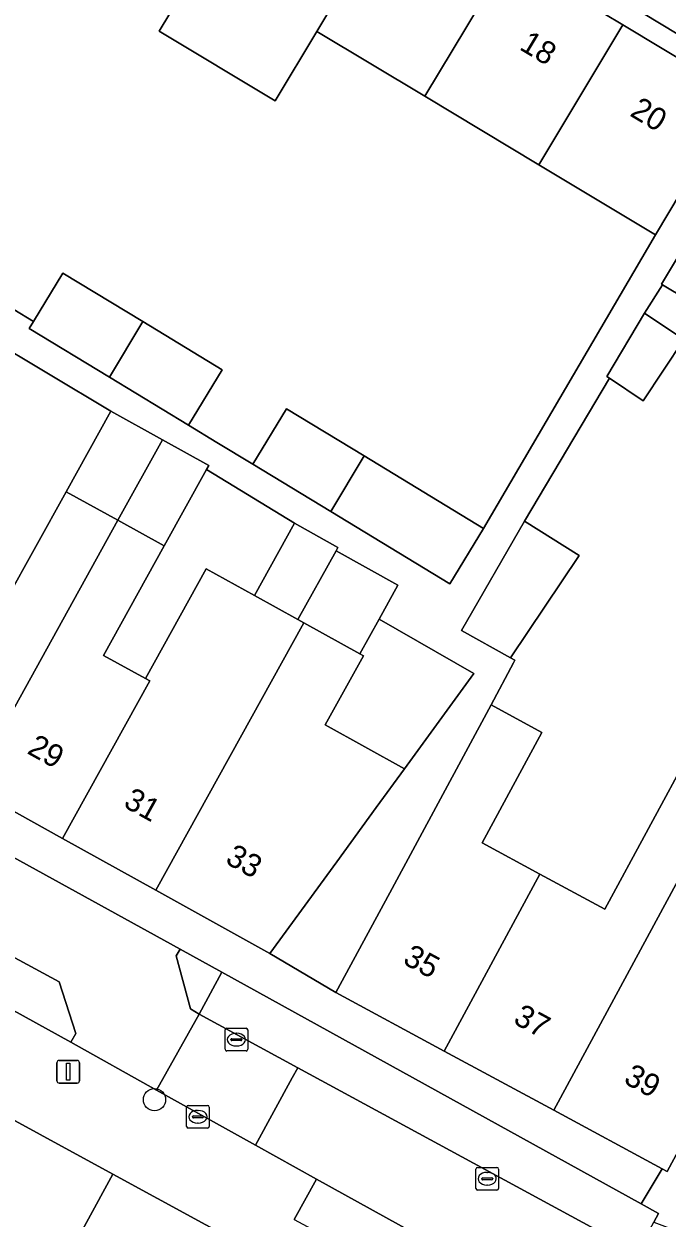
# Model space of a CAD drawing. Extents: x 160102 to 160934, y 382045 to 382923.
# Drawn here: x 160369.4 to 160397.8, y 382187.9 to 382240.6 of the extents above; entities that cross this region are included whole.
import ezdxf

# ---------------------------------------------------------------- set-up
doc = ezdxf.new("R2010")
doc.units = 0
for name, color, linetype in [('IMGEO_Boom', 7, 'Continuous'), ('IMGEO_Erf', 7, 'Continuous'), ('IMGEO_Groenvoorziening', 7, 'Continuous'), ('IMGEO_Kolk', 7, 'Continuous'), ('IMGEO_Lichtmast', 7, 'Continuous'), ('IMGEO_Pand', 7, 'Continuous'), ('IMGEO_Pand_nummerreeks', 7, 'Continuous'), ('IMGEO_Parkeervlak_open', 7, 'Continuous'), ('IMGEO_Voetpad_open', 7, 'Continuous'), ('IMGEO_Woonerf_open', 7, 'Continuous')]:
    doc.layers.add(name, color=color, linetype=linetype)

msp = doc.modelspace()

# ---------------------------------------------------------------- linework, layer by layer
at = {"layer": 'IMGEO_Boom'}
msp.add_circle((160375.195, 382193.129), 0.489, dxfattribs=at)
at = {"layer": 'IMGEO_Erf'}
for points in [[(160352.016, 382268.075), (160351.487, 382267.189), (160356.34, 382264.274), (160361.286, 382261.304), (160366.156, 382258.379), (160371.151, 382255.379), (160376.151, 382252.375), (160380.106, 382250), (160380.949, 382249.494), (160386.067, 382246.42), (160390.827, 382243.561), (160395.856, 382240.54), (160400.986, 382237.459), (160401.443, 382238.222), (160387.269, 382246.785), (160368.972, 382257.814)], [(160381.366, 382218.554), (160377.494, 382220.921), (160375.628, 382217.553), (160372.952, 382212.724), (160374.797, 382211.703), (160377.479, 382216.546), (160379.602, 382215.37)], [(160389.276, 382211.927), (160385.101, 382214.324), (160384.253, 382212.793), (160384.407, 382212.708), (160382.719, 382209.661), (160386.216, 382207.724)]]:
    msp.add_lwpolyline(points, close=True, dxfattribs=at)
for points in [[(160367.241, 382229.049), (160369.858, 382227.461), (160371.151, 382229.592), (160374.677, 382227.452), (160378.174, 382225.33), (160376.69, 382222.885), (160377.95, 382222.121), (160379.534, 382221.16), (160381.017, 382223.605), (160384.438, 382221.528), (160389.707, 382218.331), (160397.289, 382231.285), (160392.151, 382234.371), (160387.122, 382237.392), (160382.362, 382240.25), (160380.524, 382237.191), (160375.405, 382240.266), (160377.243, 382243.325)], [(160368.628, 382215.117), (160371.305, 382219.948), (160373.273, 382223.501), (160356.752, 382233.387)], [(160399.717, 382227.806), (160397.602, 382229.073), (160396.812, 382227.817), (160398.548, 382226.658), (160396.748, 382223.962), (160395.258, 382224.957), (160391.516, 382218.644), (160393.929, 382217.14), (160390.9, 382212.619), (160391.082, 382212.518), (160391.023, 382212.405), (160390.049, 382210.54), (160392.286, 382209.33), (160389.649, 382204.455), (160392.197, 382203.077), (160395.058, 382201.529), (160400.835, 382212.211)]]:
    msp.add_lwpolyline(points, dxfattribs=at)
at = {"layer": 'IMGEO_Groenvoorziening'}
for points in [[(160371.499, 382195.671), (160371.728, 382196.05), (160370.985, 382198.327), (160367.256, 382200.334), (160366.293, 382198.53)], [(160377.171, 382196.897), (160378.158, 382198.749), (160376.326, 382199.761), (160376.157, 382199.476), (160376.776, 382197.141)]]:
    msp.add_lwpolyline(points, close=True, dxfattribs=at)
at = {"layer": 'IMGEO_Kolk'}
for p, q in [((160378.307, 382195.35), (160378.307, 382196.202)), ((160378.382, 382196.276), (160379.234, 382196.276)), ((160379.308, 382196.202), (160379.308, 382195.35)), ((160378.566, 382195.77), (160378.566, 382195.782)), ((160379.004, 382195.733), (160378.606, 382195.733)), ((160378.609, 382195.819), (160379.007, 382195.819)), ((160378.795, 382196.056), (160378.82, 382196.056)), ((160379.05, 382195.782), (160379.05, 382195.77)), ((160379.234, 382195.276), (160378.382, 382195.276)), ((160378.818, 382195.496), (160378.793, 382195.496)), ((160376.609, 382191.948), (160376.609, 382192.8)), ((160376.684, 382192.874), (160377.536, 382192.874)), ((160377.097, 382192.654), (160377.122, 382192.654)), ((160377.61, 382192.8), (160377.61, 382191.948)), ((160376.868, 382192.368), (160376.868, 382192.38)), ((160377.306, 382192.331), (160376.908, 382192.331)), ((160376.911, 382192.417), (160377.309, 382192.417)), ((160377.12, 382192.094), (160377.095, 382192.094)), ((160377.352, 382192.38), (160377.352, 382192.368)), ((160377.536, 382191.874), (160376.684, 382191.874)), ((160389.369, 382189.213), (160389.369, 382190.065)), ((160389.444, 382190.139), (160390.296, 382190.139)), ((160389.857, 382189.919), (160389.882, 382189.919)), ((160390.37, 382190.065), (160390.37, 382189.213)), ((160389.628, 382189.633), (160389.628, 382189.645)), ((160390.066, 382189.596), (160389.668, 382189.596)), ((160389.671, 382189.682), (160390.069, 382189.682)), ((160389.88, 382189.359), (160389.855, 382189.359)), ((160390.112, 382189.645), (160390.112, 382189.633)), ((160390.296, 382189.139), (160389.444, 382189.139))]:
    msp.add_line(p, q, dxfattribs=at)
for points in [[(160378.307, 382195.35), (160378.307, 382196.202)], [(160378.382, 382196.276), (160379.234, 382196.276)], [(160379.308, 382196.202), (160379.308, 382195.35)], [(160379.234, 382195.276), (160378.382, 382195.276)], [(160376.609, 382191.948), (160376.609, 382192.8)], [(160376.684, 382192.874), (160377.536, 382192.874)], [(160377.61, 382192.8), (160377.61, 382191.948)], [(160377.536, 382191.874), (160376.684, 382191.874)], [(160389.369, 382189.213), (160389.369, 382190.065)], [(160389.444, 382190.139), (160390.296, 382190.139)], [(160390.37, 382190.065), (160390.37, 382189.213)], [(160390.296, 382189.139), (160389.444, 382189.139)]]:
    msp.add_lwpolyline(points, dxfattribs=at)
for centre, radius, start, end in [((160378.384, 382196.2), 0.0765, 91.552, 178.448), ((160378.384, 382196.2), 0.0765, 91.552, 178.448), ((160379.232, 382196.2), 0.0765, 1.552, 88.448), ((160379.232, 382196.2), 0.0765, 1.552, 88.448), ((160378.606, 382195.779), 0.0403, 85.8775, 175.7526), ((160378.603, 382195.769), 0.0366, 178.938, 274.7102), ((160379.007, 382195.776), 0.043, 264.8664, 352.4533), ((160379.011, 382195.781), 0.0386, 1.7309, 96.639), ((160378.384, 382195.352), 0.0765, 181.552, 268.448), ((160378.384, 382195.352), 0.0765, 181.552, 268.448), ((160379.232, 382195.352), 0.0765, 271.552, 358.448), ((160379.232, 382195.352), 0.0765, 271.552, 358.448), ((160376.686, 382192.798), 0.0765, 91.552, 178.448), ((160376.686, 382192.798), 0.0765, 91.552, 178.448), ((160377.534, 382192.798), 0.0765, 1.552, 88.448), ((160377.534, 382192.798), 0.0765, 1.552, 88.448), ((160376.908, 382192.377), 0.0403, 85.8775, 175.7526), ((160376.905, 382192.367), 0.0366, 178.938, 274.7102), ((160377.309, 382192.374), 0.043, 264.8664, 352.4533), ((160377.313, 382192.379), 0.0386, 1.7309, 96.639), ((160376.686, 382191.95), 0.0765, 181.552, 268.448), ((160376.686, 382191.95), 0.0765, 181.552, 268.448), ((160377.534, 382191.95), 0.0765, 271.552, 358.448), ((160377.534, 382191.95), 0.0765, 271.552, 358.448), ((160389.446, 382190.063), 0.0765, 91.552, 178.448), ((160389.446, 382190.063), 0.0765, 91.552, 178.448), ((160390.294, 382190.063), 0.0765, 1.552, 88.448), ((160390.294, 382190.063), 0.0765, 1.552, 88.448), ((160389.668, 382189.642), 0.0403, 85.8775, 175.7526), ((160389.665, 382189.632), 0.0366, 178.938, 274.7102), ((160390.069, 382189.639), 0.043, 264.8664, 352.4533), ((160390.073, 382189.644), 0.0386, 1.7309, 96.639), ((160389.446, 382189.215), 0.0765, 181.552, 268.448), ((160389.446, 382189.215), 0.0765, 181.552, 268.448), ((160390.294, 382189.215), 0.0765, 271.552, 358.448), ((160390.294, 382189.215), 0.0765, 271.552, 358.448)]:
    msp.add_arc(centre, radius, start, end, dxfattribs=at)
for centre, major_axis, ratio, start_param, end_param in [((160378.794, 382195.776), (-0.387, 0.002), 0.722429, 4.712389, 7.853982), ((160378.819, 382195.776), (-0.39, 0.002), 0.717154, 1.570796, 4.712389), ((160377.096, 382192.374), (-0.387, 0.002), 0.722429, 4.712389, 7.853982), ((160377.121, 382192.374), (-0.39, 0.002), 0.717154, 1.570796, 4.712389), ((160389.856, 382189.639), (-0.387, 0.002), 0.722429, 4.712389, 7.853982), ((160389.881, 382189.639), (-0.39, 0.002), 0.717154, 1.570796, 4.712389)]:
    msp.add_ellipse(centre, major_axis=major_axis, ratio=ratio, start_param=start_param, end_param=end_param, dxfattribs=at)
at = {"layer": 'IMGEO_Lichtmast'}
for p, q in [((160370.893, 382193.958), (160370.893, 382194.758)), ((160370.893, 382194.758), (160370.893, 382193.958)), ((160370.993, 382194.858), (160371.783, 382194.858)), ((160371.783, 382194.858), (160370.993, 382194.858)), ((160371.883, 382194.758), (160371.883, 382193.958)), ((160371.883, 382193.958), (160371.883, 382194.758)), ((160371.783, 382193.858), (160370.993, 382193.858)), ((160370.993, 382193.858), (160371.783, 382193.858))]:
    msp.add_line(p, q, dxfattribs=at)
msp.add_lwpolyline([(160371.313, 382194.733), (160371.463, 382194.733), (160371.463, 382193.983), (160371.313, 382193.983), (160371.313, 382194.733)], dxfattribs=at)
for centre, start, end in [((160370.993, 382194.758), 90, 180), ((160370.993, 382194.758), 90, 180), ((160371.783, 382194.758), 0, 90), ((160371.783, 382194.758), 360, 90), ((160370.993, 382193.958), 180, 270), ((160370.993, 382193.958), 180, 270), ((160371.783, 382193.958), 270, 0), ((160371.783, 382193.958), 270, 0)]:
    msp.add_arc(centre, 0.1, start, end, dxfattribs=at)
at = {"layer": 'IMGEO_Pand'}
for points in [[(160377.243, 382243.325), (160375.405, 382240.266), (160380.524, 382237.191), (160382.362, 382240.25), (160386.067, 382246.42), (160380.949, 382249.494)], [(160382.362, 382240.25), (160387.122, 382237.392), (160390.827, 382243.561), (160386.067, 382246.42)], [(160395.856, 382240.54), (160390.827, 382243.561), (160387.122, 382237.392), (160392.151, 382234.371)], [(160395.856, 382240.54), (160392.151, 382234.371), (160397.289, 382231.285), (160398.418, 382233.17), (160400.986, 382237.459)], [(160401.851, 382231.37), (160399.689, 382232.664), (160397.555, 382229.101), (160397.602, 382229.073), (160399.717, 382227.806)], [(160374.677, 382227.452), (160371.151, 382229.592), (160369.858, 382227.461), (160369.667, 382227.147), (160373.205, 382225)], [(160396.812, 382227.817), (160395.147, 382225.031), (160395.258, 382224.957), (160396.748, 382223.962), (160398.548, 382226.658)], [(160378.174, 382225.33), (160374.677, 382227.452), (160373.205, 382225), (160376.69, 382222.885)], [(160381.017, 382223.605), (160379.534, 382221.16), (160382.966, 382219.077), (160384.438, 382221.528)], [(160375.549, 382222.24), (160373.273, 382223.501), (160371.305, 382219.948), (160373.581, 382218.687)], [(160377.494, 382220.921), (160377.596, 382221.105), (160375.549, 382222.24), (160373.581, 382218.687), (160375.628, 382217.553)], [(160384.438, 382221.528), (160382.966, 382219.077), (160388.224, 382215.886), (160389.707, 382218.331)], [(160373.581, 382218.687), (160371.305, 382219.948), (160368.628, 382215.117), (160366.828, 382216.114), (160362.982, 382209.171), (160367.059, 382206.912)], [(160374.797, 382211.703), (160372.952, 382212.724), (160375.628, 382217.553), (160373.581, 382218.687), (160367.059, 382206.912), (160371.135, 382204.654), (160374.982, 382211.6)], [(160383.203, 382217.339), (160383.287, 382217.49), (160381.366, 382218.554), (160379.602, 382215.37), (160381.523, 382214.305)], [(160391.516, 382218.644), (160388.73, 382213.828), (160390.9, 382212.619), (160393.929, 382217.14)], [(160383.203, 382217.339), (160381.523, 382214.305), (160381.78, 382214.163), (160384.253, 382212.793), (160385.101, 382214.324), (160385.933, 382215.827)], [(160381.78, 382214.163), (160381.523, 382214.305), (160379.602, 382215.37), (160377.479, 382216.546), (160374.797, 382211.703), (160374.982, 382211.6), (160371.135, 382204.654), (160375.251, 382202.374)], [(160386.216, 382207.724), (160382.719, 382209.661), (160384.407, 382212.708), (160384.253, 382212.793), (160381.78, 382214.163), (160375.251, 382202.374), (160380.289, 382199.583), (160383.233, 382203.626), (160384.978, 382206.023)], [(160392.197, 382203.077), (160387.976, 382195.273), (160392.804, 382192.661), (160402.71, 382210.969), (160400.835, 382212.211), (160395.058, 382201.529)], [(160402.71, 382210.969), (160392.804, 382192.661), (160397.584, 382190.075), (160397.803, 382189.957), (160402.224, 382198.132), (160399.625, 382199.537), (160403.159, 382206.07), (160405.567, 382204.767), (160407.309, 382207.987), (160406.802, 382208.261)], [(160392.197, 382203.077), (160389.649, 382204.455), (160392.286, 382209.33), (160390.049, 382210.54), (160385.57, 382202.259), (160383.191, 382197.861), (160387.976, 382195.273)], [(160369.779, 382183.28), (160373.356, 382189.847), (160366.933, 382193.346), (160363.355, 382186.78)], [(160369.779, 382183.28), (160375.848, 382179.974), (160379.425, 382186.54), (160373.356, 382189.847)]]:
    msp.add_lwpolyline(points, close=True, dxfattribs=at)
at = {"layer": 'IMGEO_Parkeervlak_open'}
for points in [[(160378.158, 382198.749), (160377.171, 382196.897), (160381.51, 382194.539), (160396.494, 382186.399), (160397.212, 382187.721), (160397.422, 382188.108), (160396.659, 382188.529)], [(160382.342, 382189.627), (160381.352, 382187.841), (160385.393, 382185.668), (160393.662, 382181.186), (160396.29, 382179.762), (160396.713, 382180.54), (160397.194, 382181.425), (160394.567, 382182.852)]]:
    msp.add_lwpolyline(points, close=True, dxfattribs=at)
at = {"layer": 'IMGEO_Voetpad_open'}
for points in [[(160346.443, 382273.357), (160346.381, 382273.394), (160345.979, 382272.763), (160341.281, 382275.572), (160336.896, 382278.195), (160332.788, 382280.651), (160331.943, 382279.258), (160332.834, 382278.83), (160338.878, 382275.84), (160342.068, 382274.262), (160341.955, 382274.034), (160347.132, 382270.997), (160350.629, 382268.903), (160352.016, 382268.075), (160368.972, 382257.814), (160387.269, 382246.785), (160401.443, 382238.222), (160402.564, 382237.545), (160404.741, 382236.257), (160404.69, 382236.171), (160413.22, 382231.182), (160413.274, 382231.266), (160419.211, 382227.421), (160421.065, 382228.664)], [(160398.418, 382233.17), (160397.289, 382231.285), (160389.707, 382218.331), (160388.224, 382215.886), (160382.966, 382219.077), (160379.534, 382221.16), (160377.95, 382222.121), (160376.69, 382222.885), (160373.205, 382225), (160369.667, 382227.147), (160369.858, 382227.461), (160367.241, 382229.049), (160366.921, 382229.242), (160366.734, 382228.93), (160363.308, 382230.987), (160359.846, 382233.066), (160360.039, 382233.387), (160358.501, 382234.313), (160357.215, 382235.087), (160357.005, 382234.737), (160353.294, 382236.966), (160349.94, 382238.98), (160350.155, 382239.337), (160347.027, 382241.145)], [(160315.073, 382233.968), (160336.5, 382221.696), (160339.939, 382219.805), (160376.326, 382199.761), (160378.158, 382198.749), (160396.659, 382188.529), (160397.584, 382190.075), (160392.804, 382192.661), (160387.976, 382195.273), (160383.191, 382197.861), (160380.289, 382199.583), (160375.251, 382202.374), (160371.135, 382204.654), (160367.059, 382206.912), (160362.982, 382209.171), (160358.906, 382211.429), (160354.83, 382213.686), (160350.753, 382215.945), (160346.239, 382218.446), (160341.726, 382220.946), (160337.65, 382223.204), (160333.574, 382225.462), (160329.498, 382227.72)], [(160356.752, 382233.387), (160373.273, 382223.501), (160375.549, 382222.24), (160377.596, 382221.105), (160377.494, 382220.921), (160381.366, 382218.554), (160383.287, 382217.49), (160383.203, 382217.339), (160385.933, 382215.827), (160385.101, 382214.324), (160389.276, 382211.927), (160386.216, 382207.724), (160384.978, 382206.023), (160383.233, 382203.626), (160380.289, 382199.583), (160383.191, 382197.861), (160385.57, 382202.259), (160390.049, 382210.54), (160391.023, 382212.405), (160391.082, 382212.518), (160390.9, 382212.619), (160388.73, 382213.828), (160391.516, 382218.644), (160395.258, 382224.957), (160395.147, 382225.031), (160396.812, 382227.817), (160397.602, 382229.073), (160397.555, 382229.101), (160399.689, 382232.664)], [(160421.065, 382228.664), (160419.211, 382227.421), (160415.883, 382222.282), (160412.697, 382217.363), (160409.695, 382212.728), (160406.802, 382208.261), (160407.309, 382207.987), (160405.567, 382204.767), (160402.224, 382198.132), (160397.803, 382189.957), (160397.584, 382190.075), (160396.659, 382188.529), (160397.422, 382188.108), (160397.212, 382187.721), (160398.682, 382187.178), (160399.516, 382186.965), (160399.928, 382186.778), (160400.78, 382188.182), (160400.966, 382188.518)], [(160381.352, 382187.841), (160382.342, 382189.627), (160379.655, 382191.116), (160375.281, 382193.541), (160371.499, 382195.671), (160366.293, 382198.53), (160365.195, 382196.531), (160355.809, 382201.58), (160352.375, 382203.475), (160340.84, 382209.967), (160340.683, 382209.668), (160338.13, 382211.039), (160333.417, 382213.994), (160329.18, 382216.354)], [(160330.429, 382213.414), (160334.603, 382211.089), (160339.12, 382208.573), (160338.963, 382208.291), (160339.908, 382207.77), (160346.32, 382204.199), (160347.164, 382203.74), (160347.322, 382204.03), (160350.443, 382202.33), (160353.808, 382200.496), (160359.838, 382197.211), (160366.933, 382193.346), (160373.356, 382189.847), (160379.425, 382186.54)]]:
    msp.add_lwpolyline(points, dxfattribs=at)
at = {"layer": 'IMGEO_Woonerf_open'}
for points in [[(160339.939, 382219.805), (160339.063, 382218.187), (160335.341, 382217.23), (160333.417, 382213.994), (160338.13, 382211.039), (160339.373, 382213.33), (160342.12, 382214.184), (160342.857, 382213.798), (160354.501, 382207.384), (160357.907, 382205.526), (160367.256, 382200.334), (160370.985, 382198.327), (160371.728, 382196.05), (160371.499, 382195.671), (160375.281, 382193.541), (160377.171, 382196.897), (160376.776, 382197.141), (160376.157, 382199.476), (160376.326, 382199.761)], [(160381.51, 382194.539), (160377.171, 382196.897), (160375.281, 382193.541), (160379.655, 382191.116), (160381.265, 382194.087)], [(160381.51, 382194.539), (160381.265, 382194.087), (160379.655, 382191.116), (160382.342, 382189.627), (160394.567, 382182.852), (160396.494, 382186.399)]]:
    msp.add_lwpolyline(points, close=True, dxfattribs=at)

# ---------------------------------------------------------------- texts
at = {"layer": 'IMGEO_Pand_nummerreeks'}
for s, rotation, p in [('18', 329.0102, (160391.245, 382239.483)), ('20', 329.0102, (160396.117, 382236.557)), ('29', 331.0141, (160369.53, 382208.425)), ('31', 331.0141, (160373.775, 382206.073)), ('33', 331.0026, (160378.269, 382203.585)), ('35', 331.5899, (160386.098, 382199.153)), ('37', 331.5899, (160390.969, 382196.519)), ('39', 331.5899, (160395.839, 382193.884))]:
    msp.add_text(s, height=1, rotation=rotation, dxfattribs=at).set_placement(p)

doc.saveas('drawing.dxf')
